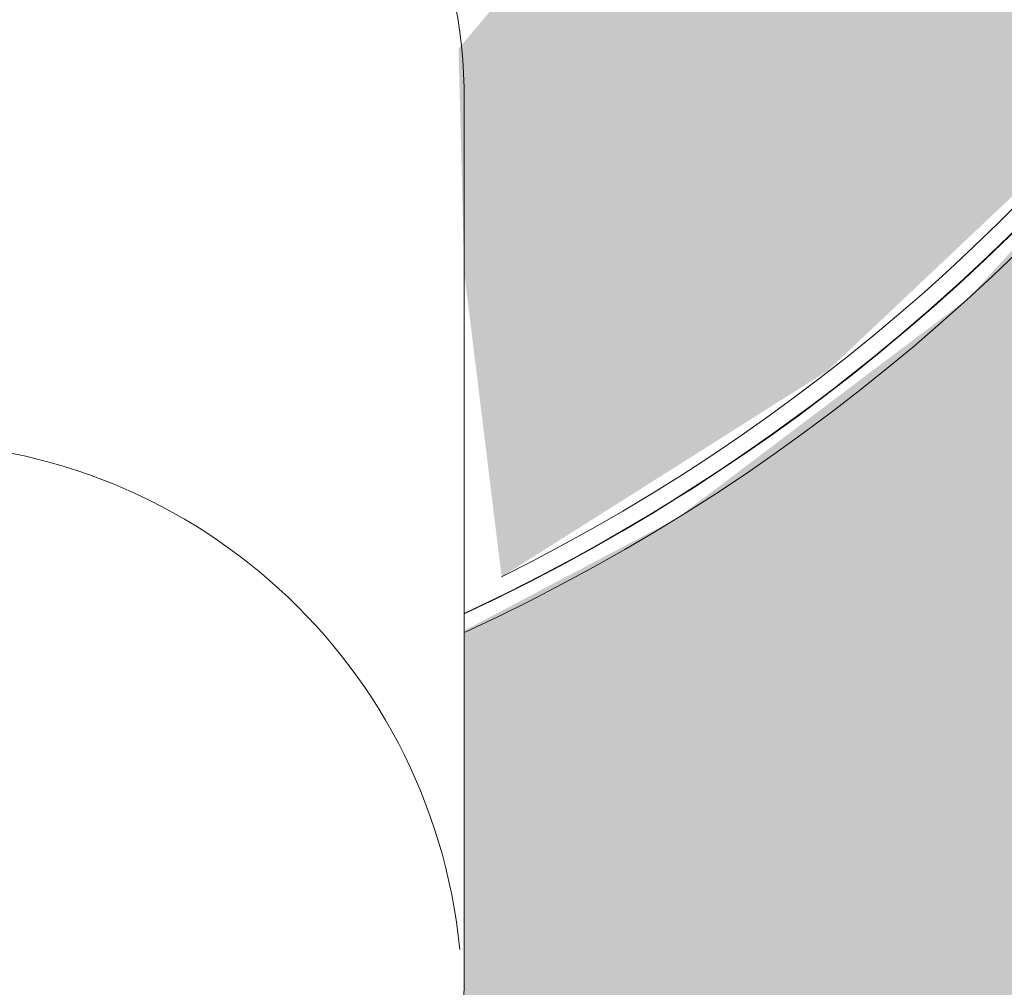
# Model space of a CAD drawing. Header units: millimetres. Extents: x -18260 to 188148, y -14086 to 2351883.
# Tile 381 of 592: x 58548 to 58577, y -7957 to -7928. Entities that reach past the tile are written whole.
import ezdxf

# ---------------------------------------------------------------- set-up
doc = ezdxf.new("R2010")
doc.units = ezdxf.units.MM
doc.layers.add('A-FLOR', color=192, linetype='Continuous', lineweight=18)
doc.layers.add('P-SANR-FIXT', color=6, linetype='Continuous', lineweight=9)

# ---------------------------------------------------------------- blocks, each defined once
blk = doc.blocks.new('94024102RVM001A - 94024-3906787-PLANTA DE IMPERMEABILIZAÇÃO - 1 PAV_')
at = {"layer": 'P-SANR-FIXT', "lineweight": 5}
for points in [[(4867.28, 4417.69), (5129.14, 4379.24), (5342.14, 4288.61), (5507.06, 4167.14), (5638.74, 4017.66), (5745.71, 3816.03), (5790.94, 3681.1), (5814.7, 3470.28), (5790.12, -1163), (5691.87, -1406.89), (5608, -1540.03), (5401.78, -1729.93), (5229.27, -1823.25), (5020.57, -1882.76), (4867.28, -1896.74), (-5351.15, -1872.99), (-5615.19, -1767.66), (-5780.11, -1646.19), (-5920.55, -1484.35), (-6014.25, -1304.45), (-6063.99, -1160.15), (-6087.74, -949.32), (-6063.99, 3681.1), (-5964.92, 3927.84), (-5881.05, 4060.98), (-5687.71, 4241.74), (-5502.32, 4344.2), (-5294.44, 4403.58), (-5140.32, 4417.69), (-379.91, 4417.69), (-407.22, 4175.44), (-700.51, 4087), (-912.06, 3979.86), (-1129.01, 3816.03), (-1312.16, 3615.13), (-1459.63, 3374.13), (-1553.49, 3130.49), (-1603.44, 2863.25), (-1603.44, 2591.4), (-1553.49, 2324.16), (-1455.28, 2070.66), (-1312.16, 1839.52), (-1129.01, 1638.62), (-912.06, 1474.79), (-668.71, 1353.61), (-407.22, 1279.21), (-136.52, 1254.12), (134.17, 1279.21), (395.66, 1353.61), (639.01, 1474.79), (855.96, 1638.62), (1039.11, 1839.52), (1182.23, 2070.66), (1280.44, 2324.16), (1330.39, 2591.4), (1330.39, 2863.25), (1280.44, 3130.49), (1182.23, 3383.99), (1039.11, 3615.13), (855.96, 3816.03), (639.01, 3979.86), (481.03, 4063.35), (481.03, 4417.69), (3979.98, 4417.69)], [(-392.66, 4151.85), (-392.66, 3748.58), (-619.12, 3662.8), (-793.19, 3550.56), (-966.99, 3374.13), (-1067.84, 3221.07), (-1155.72, 2993.36), (-1189.08, 2727.33), (-1176.74, 2556.79), (-1115.76, 2337.16), (-1008.99, 2135.78), (-861.43, 1962.05), (-668.71, 1818.14), (-407.22, 1710.11), (-250.49, 1679.4), (-22.56, 1679.4), (266.64, 1754.93), (406.92, 1824.11), (639.01, 2015.51), (750.25, 2159.56), (842.71, 2337.16), (907.71, 2593.74), (907.71, 2860.91), (879.15, 3009.33), (794.79, 3221.07), (639.01, 3439.14), (476.75, 3630.54), (481.03, 3797.26), (508.81, 4023.34), (751.28, 3869.98), (952.18, 3680.1), (1116.01, 3450.72), (1237.19, 3179.66), (1286.62, 2993.36), (1310.7, 2714.89), (1280.44, 2434.99), (1182.23, 2133.48), (1085.26, 1951.79), (916.3, 1734.84), (706.38, 1551.69), (457.32, 1408.57), (200.05, 1320.77), (-92.99, 1281.54), (-272.45, 1286.03), (-588.86, 1353.61), (-859.92, 1474.79), (-1024.33, 1584.67), (-1225.23, 1774.55), (-1389.06, 2003.93), (-1510.24, 2274.99), (-1559.67, 2461.29), (-1584.32, 2727.33), (-1553.49, 3019.66), (-1455.28, 3321.17), (-1358.31, 3502.86), (-1152.2, 3756.96), (-979.43, 3902.96), (-700.51, 4059.27), (-473.1, 4133.88), (-402.56, 4150.47)]]:
    blk.add_hatch(color=256, dxfattribs=at).paths.add_polyline_path(points)
at = {"layer": 'P-SANR-FIXT', "lineweight": 5, "flags": 128}
for points in [[(481.03, 4050.64), (523.88, 4029.99), (575.44, 4002.54), (625.87, 3973.04), (675.07, 3941.56), (722.98, 3908.13), (769.51, 3872.82), (814.6, 3835.67), (858.16, 3796.75), (900.13, 3756.12)], [(922.1, 3733.49), (881.02, 3775.02), (838.3, 3814.88), (794.03, 3852.99), (748.28, 3889.3), (701.1, 3923.75), (652.59, 3956.29), (602.81, 3986.87), (551.85, 4015.42), (499.79, 4041.92)]]:
    blk.add_lwpolyline(points, dxfattribs=at)
at = {"layer": 'P-SANR-FIXT', "lineweight": 5}
for radius, start, end in [(1473.2, 360, 65.19272), (1460.5, 0, 64.96433), (1460.5, 360, 64.96433), (1447.8, 0, 63.52941)]:
    blk.add_arc((-136.52, 2727.33), radius, start, end, dxfattribs=at)
blk = doc.blocks.new('94024102RVM001A - 94024-203 CUBA RETANGULAR 56 X 34-3909825-PLANTA DE IMPERMEABILIZAÇÃO - 1 PAV_')
at = {"extrusion": (0, 0, -1), "xscale": 0.03937007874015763, "yscale": 0.03937007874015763, "zscale": -0.03937007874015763, "rotation": 180}
blk.add_blockref('94024102RVM001A - 94024-3906787-PLANTA DE IMPERMEABILIZAÇÃO - 1 PAV_', (-5.375, 107.375), dxfattribs=at)
blk = doc.blocks.new('Deca_Torneira Lavatorio Link_1178_C_LNK_Parede Longa - 1178_C_LNK_Cromado CR10-3906824-PLANTA DE IMPERMEABILIZAÇÃO - 1 PAV_')
at = {"layer": 'P-SANR-FIXT', "color": 133, "lineweight": 5}
blk.add_line((6771.284, -7930.208), (6771.284, -7956.548), dxfattribs=at)
for centre, radius, start, end in [((6755.085, -7930.729), 16.208, 1.841, 93.5351), ((6754.782, -7957.038), 16.448, 5.572, 92.428), ((6755.48, -7956.158), 15.808, 304.753, 358.585)]:
    blk.add_arc(centre, radius, start, end, dxfattribs=at)
blk = doc.blocks.new('BE-PMSa-MOD-ARQ-CONEXAODOFUTURO-EX-000-R_rvt-2-PLANTA DE IMPERMEABILIZAÇÃO - 1 PAV_')
at = {"layer": 'P-SANR-FIXT', "color": 250, "lineweight": 5}
for name, p in [('94024102RVM001A - 94024-203 CUBA RETANGULAR 56 X 34-3909825-PLANTA DE IMPERMEABILIZAÇÃO - 1 PAV_', (6746.971, -7893.506)), ('Deca_Torneira Lavatorio Link_1178_C_LNK_Parede Longa - 1178_C_LNK_Cromado CR10-3906824-PLANTA DE IMPERMEABILIZAÇÃO - 1 PAV_', (0, 0))]:
    blk.add_blockref(name, p, dxfattribs=at)

msp = doc.modelspace()

# ---------------------------------------------------------------- hatches: boundary and pattern name
at = {"layer": 'A-FLOR'}
h = msp.add_hatch(dxfattribs=at)
h.set_pattern_fill('FP_1', color=1, style=0, pattern_type=2)
h.set_pattern_definition([(45, (51790.14, 0), (-251.447, 251.447), []), (45, (51790.14, 381), (-251.447, 251.447), [])])
h.paths.add_polyline_path([(59786.528, -8187.826), (59888.528, -8187.826), (59888.528, -3795.326), (59903.522, -3795.326), (59903.522, -3738.197), (59888.528, -3738.197), (59888.528, -1905.841), (59801.528, -1905.841), (59801.528, -1920.841), (59751.528, -1920.841), (59751.528, -1905.841), (59741.528, -1905.841), (59741.528, -2745.841), (59751.528, -2745.841), (59751.528, -2756.841), (59771.533, -2756.841), (59771.533, -2645.841), (59790.533, -2645.841), (59790.533, -2775.841), (59751.528, -2775.841), (59751.528, -2785.841), (59741.528, -2785.841), (59741.528, -2825.841), (59711.528, -2825.841), (59711.528, -2785.841), (59701.528, -2785.841), (59701.528, -2775.841), (59662.523, -2775.841), (59662.523, -2645.841), (59681.523, -2645.841), (59682.528, -2756.841), (59701.528, -2756.841), (59701.528, -2745.841), (59711.528, -2745.841), (59711.528, -1905.841), (58811.528, -1905.841), (58811.528, -1920.841), (58761.528, -1920.841), (58761.528, -1905.841), (57391.728, -1905.841), (57391.728, -7587.826), (58991.728, -7587.826), (58991.728, -8187.826), (59756.528, -8187.826)])
h.paths.add_polyline_path([(58332.058, -8006.655), (58330.572, -8007.441), (58331.803, -8006.635)])
h.paths.add_polyline_path([(58340.113, -8007.608), (58333.551, -8007.121), (58336.044, -8007.126)])
h.paths.add_polyline_path([(58340.113, -8008.756), (58340.113, -8004.757), (58319.561, -8000.953), (58306.332, -7997.223), (58294.463, -7990.704), (58283.81, -7982.824), (58282.049, -7980.339), (58277.754, -7973.437), (58277.071, -7974.383), (58271.358, -7967.046), (58264.441, -7954.175), (58259.282, -7938.05), (58255.748, -7922.756), (58254.113, -7922.756), (58255.261, -7936.565), (58258.725, -7950.366), (58264.754, -7964.089), (58270.817, -7973.586), (58279.834, -7984.014), (58289.728, -7992.381), (58300.292, -7998.914), (58308.694, -8002.811), (58312.504, -8003.407), (58317.228, -8005.595), (58331.422, -8008.261), (58333.687, -8008.516)])
h.paths.add_polyline_path([(58818.012, -7930.812), (58818.479, -7933.731), (58817.992, -7931.066)])
h.paths.add_polyline_path([(58818.965, -7922.756), (58818.479, -7929.319), (58818.598, -7925.857), (58818.799, -7924.164)])
h.paths.add_polyline_path([(58734.113, -8008.756), (58750.806, -8007.062), (58761.723, -8004.144), (58775.447, -7998.115), (58784.944, -7992.053), (58795.372, -7983.035), (58803.738, -7973.141), (58810.272, -7962.577), (58814.169, -7954.175), (58815.143, -7949.805), (58816.953, -7945.642), (58819.551, -7932.04), (58819.539, -7922.756), (58816.115, -7922.756), (58812.439, -7942.638), (58808.581, -7956.538), (58802.396, -7967.859), (58794.181, -7979.06), (58791.844, -7980.751), (58784.794, -7985.115), (58785.74, -7985.799), (58778.403, -7991.512), (58765.533, -7998.428), (58749.408, -8003.588), (58734.113, -8007.121), (58734.113, -8008.516)])
h.paths.add_polyline_path([(58318.739, -8002.527), (58319.561, -8001.683), (58319.561, -8002.131)])
h.paths.add_polyline_path([(58778.403, -7991.512), (58778.211, -7990.34), (58778.211, -7991.463)])
h.paths.add_polyline_path([(58267.28, -7964.089), (58264.603, -7960.07), (58266.272, -7962.229)])
h.paths.add_polyline_path([(58518.113, -7948.244), (58518.113, -7947.19), (58508.633, -7942.819), (58502.161, -7938.493), (58494.251, -7931.017), (58487.801, -7921.986), (58483.03, -7911.315), (58481.084, -7903.98), (58480.217, -7891.259), (58481.328, -7881.997), (58485.194, -7870.126), (58489.012, -7862.973), (58497.126, -7852.969), (58503.928, -7847.221), (58513.734, -7841.587), (58523.862, -7838.13), (58532.626, -7836.714), (58542.465, -7836.762), (58554.922, -7839.423), (58565.594, -7844.194), (58572.066, -7848.52), (58579.976, -7855.995), (58586.426, -7865.026), (58591.197, -7875.697), (58593.143, -7883.032), (58594.01, -7895.753), (58592.899, -7905.015), (58589.033, -7916.886), (58585.215, -7924.039), (58577.101, -7934.043), (58570.299, -7939.791), (58580.535, -7931.907), (58588.138, -7920.966), (58591.937, -7912.248), (58594.126, -7904.164), (58595.113, -7893.506), (58593.87, -7881.762), (58590.264, -7870.442), (58585.576, -7861.732), (58579.237, -7853.693), (58571.464, -7846.808), (58560.177, -7840.355), (58551.763, -7837.433), (58542.465, -7835.754), (58531.762, -7835.754), (58518.371, -7838.682), (58509.653, -7842.482), (58501.2, -7848.019), (58493.691, -7855.105), (58486.089, -7866.046), (58482.289, -7874.764), (58480.101, -7882.849), (58479.113, -7893.506), (58480.206, -7904.609), (58483.963, -7916.57), (58488.651, -7925.28), (58494.99, -7933.319), (58502.763, -7940.204), (58514.05, -7946.657), (58516.523, -7947.711)])
h.paths.add_polyline_path([(58257.616, -7939.449), (58256.817, -7938.517), (58257.386, -7938.02)])
h.paths.add_polyline_path([(58518.113, -7930.336), (58518.113, -7930.174), (58515.718, -7929.066)])
h.paths.add_polyline_path([(58255.261, -7748.756), (58255.748, -7742.193), (58255.737, -7744.739)])
h.paths.add_polyline_path([(58254.354, -7748.756), (58258.112, -7748.756), (58262.016, -7727.692), (58265.635, -7714.991), (58271.753, -7703.781), (58280.045, -7692.452), (58282.383, -7690.761), (58289.916, -7686.002), (58288.487, -7685.714), (58295.824, -7680.001), (58308.694, -7673.084), (58324.819, -7667.924), (58340.113, -7664.391), (58340.113, -7662.756), (58323.733, -7664.391), (58312.504, -7667.368), (58299.403, -7673.068), (58288.138, -7680.305), (58278.855, -7688.477), (58270.817, -7697.926), (58264.425, -7708.045), (58258.725, -7721.146), (58256.27, -7729.619), (58254.354, -7742.329), (58254.113, -7748.756)])
h.paths.add_polyline_path([(58734.113, -7663.904), (58740.676, -7664.391), (58738.183, -7664.386)])
h.paths.add_polyline_path([(58758.353, -7671.267), (58762.25, -7673.63), (58759.092, -7671.627)])
h.paths.add_polyline_path([(58817.228, -7748.756), (58820.085, -7748.005), (58818.939, -7734.809), (58815.502, -7721.146), (58809.473, -7707.423), (58802.77, -7697.058), (58794.374, -7687.479), (58785.506, -7679.875), (58774.824, -7673.068), (58761.723, -7667.368), (58750.388, -7664.371), (58740.54, -7662.997), (58734.113, -7663.904), (58734.113, -7666.755), (58738.901, -7666.755), (58740.588, -7667.535), (58743.695, -7666.755), (58750.733, -7669.023), (58759.092, -7671.097), (58761.379, -7671.313), (58778.776, -7679.875), (58783.738, -7684.102), (58782.933, -7684.623), (58795.211, -7695.136), (58799.639, -7701.572), (58798.677, -7698.894), (58801.526, -7701.711), (58809.841, -7717.408), (58811.602, -7724.517), (58816.293, -7746.543), (58817.113, -7748.756)])
h.paths.add_polyline_path([(58261.06, -7728.874), (58260.343, -7727.382), (58261.208, -7728.086), (58261.064, -7728.851)])
h.paths.add_polyline_path([(58271.662, -7699.477), (58271.687, -7697.945), (58271.687, -7699.447)])
h.paths.add_polyline_path([(58284.139, -7686.002), (58286.493, -7683.013), (58284.478, -7685.714)])
h.paths.add_polyline_path([(58285.445, -7667.483), (58297.113, -7660.758), (58286.493, -7666.679)])
h.paths.add_polyline_path([(58317.102, -7667.397), (58318.027, -7666.327), (58319.358, -7666.794)])
h.paths.add_polyline_path([(58786.103, -7665.724), (58781.08, -7662.451), (58782.728, -7663.721)])
h.paths.add_polyline_path([(58306.952, -7656.574), (58320.977, -7652.69), (58308.694, -7655.852)])
h.paths.add_polyline_path([(58765.313, -7655.92), (58754.945, -7652.798), (58761.723, -7654.726)])
h.paths.add_polyline_path([(58329.775, -7651.366), (58340.113, -7650.756), (58332.28, -7651.036)])

# ---------------------------------------------------------------- block references
at = {"color": 50, "lineweight": 5}
msp.add_blockref('BE-PMSa-MOD-ARQ-CONEXAODOFUTURO-EX-000-R_rvt-2-PLANTA DE IMPERMEABILIZAÇÃO - 1 PAV_', (51790.143, 0), dxfattribs=at)

doc.saveas('drawing.dxf')
